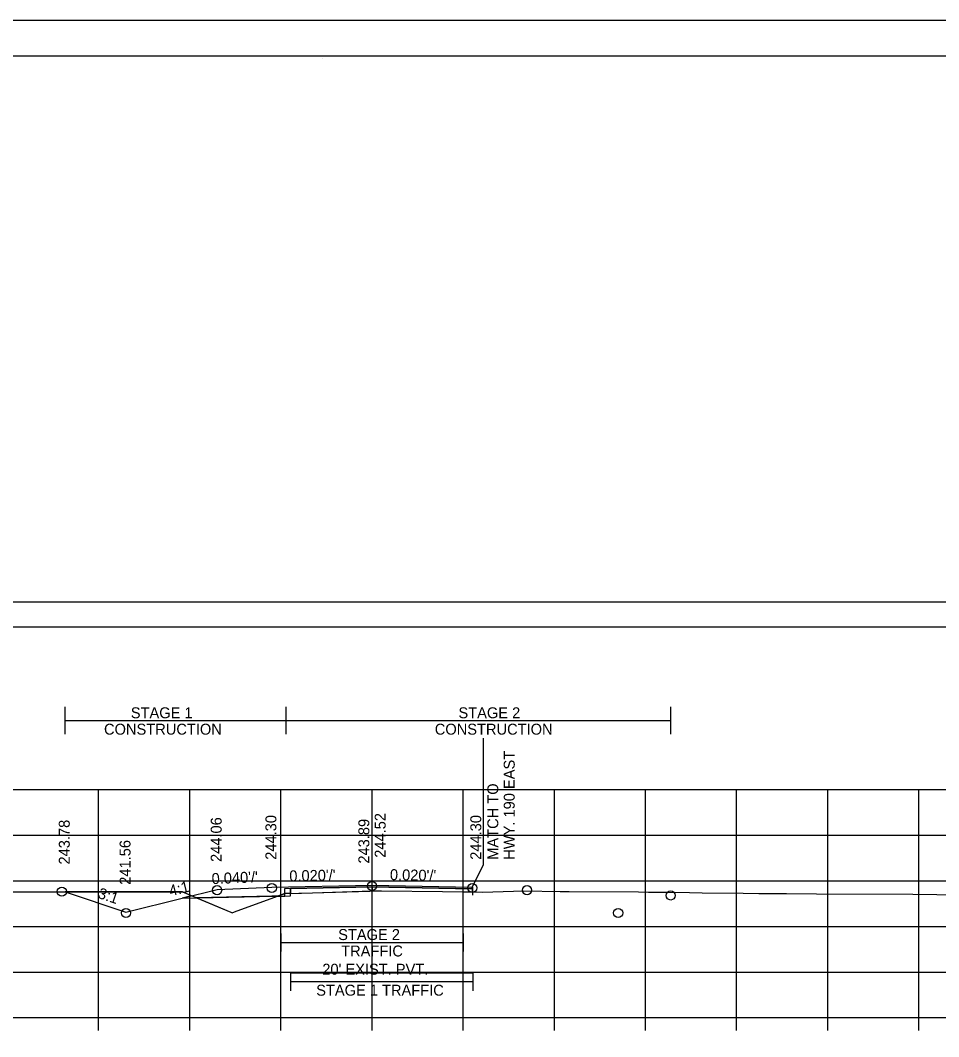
# Model space of a CAD drawing. Extents: x 1369627 to 1374022, y 380035 to 398173.
# Drawn here: x 1370140.6 to 1370241.4, y 382483.5 to 382594.9 of the extents above; entities that cross this region are included whole.
import ezdxf

# ---------------------------------------------------------------- set-up
doc = ezdxf.new("R2010")
doc.units = 0
for name, color, linetype in [('Default', 7, 'Continuous'), ('R_Alt Surface', 7, 'Continuous'), ('R_Axis', 7, 'Continuous'), ('R_Axis Annot', 7, 'Continuous'), ('R_Border', 7, 'Continuous'), ('R_Drive', 7, 'Continuous'), ('R_Exist Surface', 7, 'Continuous'), ('R_Fin Surface', 7, 'Continuous'), ('R_Grid', 7, 'Continuous'), ('R_MOT', 7, 'Continuous'), ('R_No Plot', 7, 'Continuous'), ('R_Xsect Elev', 7, 'Continuous'), ('R_Xsect Slope', 7, 'Continuous'), ('T_Vehicle Path Rt', 7, 'Continuous')]:
    doc.layers.add(name, color=color, linetype=linetype)

msp = doc.modelspace()

# ---------------------------------------------------------------- linework, layer by layer
at = {"layer": 'Default'}
msp.add_lwpolyline([(1370029.24, 382528.42), (1370329.24, 382528.42), (1370329.24, 382531.12), (1370029.24, 382531.12)], close=True, dxfattribs=at)
at = {"layer": 'R_Alt Surface'}
msp.add_lwpolyline([(1370158.41, 382498.68), (1370170.28, 382498.92), (1370170.28, 382499.75), (1370179.24, 382499.93), (1370190.28, 382499.71)], dxfattribs=at)
at = {"layer": 'R_Axis'}
for p, q in [((1370029.24, 382485.57), (1370329.24, 382485.57)), ((1370149.24, 382484.17), (1370149.24, 382485.57)), ((1370159.24, 382484.17), (1370159.24, 382485.57)), ((1370169.24, 382484.17), (1370169.24, 382485.57)), ((1370179.24, 382484.17), (1370179.24, 382485.57)), ((1370189.24, 382484.17), (1370189.24, 382485.57)), ((1370199.24, 382484.17), (1370199.24, 382485.57)), ((1370209.24, 382484.17), (1370209.24, 382485.57)), ((1370219.24, 382484.17), (1370219.24, 382485.57)), ((1370229.24, 382484.17), (1370229.24, 382485.57)), ((1370239.24, 382484.17), (1370239.24, 382485.57))]:
    msp.add_line(p, q, dxfattribs=at)
at = {"layer": 'R_Border'}
for p, q in [((1370021.24, 382591.03), (1370337.42, 382591.03)), ((1370173.76, 382590.77), (1370173.76, 382590.77)), ((1370173.76, 382590.77), (1370173.76, 382590.77))]:
    msp.add_line(p, q, dxfattribs=at)
at = {"layer": 'R_Drive'}
for p, q in [((1370191.48, 382502.34), (1370191.48, 382516.2)), ((1370190.24, 382499.88), (1370191.48, 382502.34))]:
    msp.add_line(p, q, dxfattribs=at)
at = {"layer": 'R_Exist Surface'}
msp.add_lwpolyline([(1370117.54, 382499.35), (1370149.03, 382499.36), (1370158.44, 382499.36), (1370163.74, 382497.12), (1370163.89, 382497.05), (1370164.15, 382497.16), (1370169.68, 382499.18), (1370172.7, 382499.27), (1370180.28, 382499.49), (1370186.96, 382499.41), (1370189.32, 382499.36), (1370190.41, 382499.35), (1370191.35, 382499.34), (1370195.9, 382499.46), (1370199.88, 382499.41), (1370200.85, 382499.4), (1370208.49, 382499.35), (1370209.56, 382499.34), (1370211.6, 382499.32), (1370214.06, 382499.28), (1370215.47, 382499.26), (1370219.97, 382499.23), (1370221.67, 382499.2), (1370223.64, 382499.18), (1370224.7, 382499.18), (1370227.99, 382499.15), (1370238.57, 382499.1), (1370241.21, 382499.08), (1370252.35, 382499.03)], dxfattribs=at)
at = {"layer": 'R_Fin Surface'}
msp.add_lwpolyline([(1370145.57, 382499.36), (1370152.24, 382497.14), (1370158.41, 382498.68), (1370162.24, 382499.64), (1370168.24, 382499.88), (1370179.24, 382500.1), (1370190.24, 382499.88), (1370190.24, 382499.71), (1370190.24, 382499.88)], dxfattribs=at)
at = {"layer": 'R_Grid'}
for p, q in [((1370029.24, 382510.57), (1370329.24, 382510.57)), ((1370149.24, 382485.57), (1370149.24, 382510.57)), ((1370159.24, 382485.57), (1370159.24, 382510.57)), ((1370169.24, 382485.57), (1370169.24, 382510.57)), ((1370179.24, 382485.57), (1370179.24, 382510.57)), ((1370189.24, 382485.57), (1370189.24, 382510.57)), ((1370199.24, 382485.57), (1370199.24, 382510.57)), ((1370209.24, 382485.57), (1370209.24, 382510.57)), ((1370219.24, 382485.57), (1370219.24, 382510.57)), ((1370229.24, 382485.57), (1370229.24, 382510.57)), ((1370239.24, 382485.57), (1370239.24, 382510.57)), ((1370029.24, 382505.57), (1370329.24, 382505.57)), ((1370029.24, 382500.57), (1370329.24, 382500.57)), ((1370029.24, 382495.57), (1370329.24, 382495.57)), ((1370029.24, 382490.57), (1370329.24, 382490.57)), ((1370029.24, 382485.57), (1370329.24, 382485.57))]:
    msp.add_line(p, q, dxfattribs=at)
at = {"layer": 'R_MOT'}
for p, q in [((1370145.57, 382516.65), (1370145.57, 382519.65)), ((1370169.8, 382516.65), (1370169.8, 382519.65)), ((1370212.01, 382516.65), (1370212.01, 382519.65)), ((1370145.57, 382518.15), (1370212.01, 382518.15)), ((1370169.24, 382494.81), (1370169.24, 382492.81)), ((1370189.24, 382494.81), (1370189.24, 382492.81)), ((1370169.24, 382493.81), (1370189.24, 382493.81)), ((1370170.28, 382490.52), (1370170.28, 382488.52)), ((1370190.28, 382490.52), (1370190.28, 382488.52)), ((1370170.28, 382489.52), (1370190.28, 382489.52))]:
    msp.add_line(p, q, dxfattribs=at)
at = {"layer": 'R_No Plot'}
msp.add_line((1370008.84, 382594.93), (1370342.17, 382594.93), dxfattribs=at)
for points in [[(1370008.83, 382594.93), (1370342.17, 382594.93), (1370342.17, 382381.59), (1370008.83, 382381.59)], [(1370255.16, 382591.03), (1370274.78, 382591.03), (1370274.78, 382581.15), (1370290.89, 382581.15), (1370314.09, 382581.15), (1370314.09, 382548.48), (1370337.3, 382548.48), (1370337.42, 382385.57), (1370021.24, 382385.57), (1370021.24, 382591.03)]]:
    msp.add_lwpolyline(points, close=True, dxfattribs=at)
for points in [[(1370158.41, 382498.68), (1370168.24, 382498.88), (1370169.68, 382498.91), (1370169.68, 382499.74), (1370179.24, 382499.93), (1370190.24, 382499.71)], [(1370170.28, 382490.49), (1370190.28, 382490.49)]]:
    msp.add_lwpolyline(points, dxfattribs=at)
for centre in [(1370162.24, 382499.55), (1370168.24, 382499.79), (1370179.24, 382500.01), (1370190.24, 382499.79), (1370196.24, 382499.55), (1370145.2, 382499.39), (1370212.01, 382498.97), (1370152.24, 382497.05), (1370206.24, 382497.05)]:
    msp.add_circle(centre, 0.5, dxfattribs=at)
at = {"layer": 'R_Xsect Elev'}
msp.add_line((1370179.24, 382499.46), (1370179.24, 382509.46), dxfattribs=at)
at = {"layer": 'T_Vehicle Path Rt'}
for p, q in [((1370159.44, 382498.94), (1370158.41, 382498.68)), ((1370159.44, 382498.94), (1370158.44, 382499.36)), ((1370159.98, 382498.71), (1370159.44, 382498.94)), ((1370168.24, 382498.88), (1370159.98, 382498.71)), ((1370168.88, 382498.89), (1370168.24, 382498.88)), ((1370168.88, 382498.89), (1370170.28, 382498.92)), ((1370170.28, 382499.2), (1370172.7, 382499.27)), ((1370170.28, 382498.92), (1370170.28, 382499.2)), ((1370172.7, 382499.27), (1370179.24, 382499.46)), ((1370179.24, 382499.46), (1370179.24, 382499.93)), ((1370190.24, 382499.71), (1370179.24, 382499.93)), ((1370179.24, 382499.93), (1370179.24, 382499.46)), ((1370190.25, 382499.71), (1370190.24, 382499.71)), ((1370190.25, 382499.89), (1370190.25, 382499)), ((1370190.25, 382499.35), (1370190.25, 382499.71)), ((1370158.41, 382498.68), (1370159.98, 382498.71))]:
    msp.add_line(p, q, dxfattribs=at)
for points in [[(1370158.44, 382499.36), (1370149.03, 382499.36), (1370145.57, 382499.36)], [(1370145.57, 382499.36), (1370152.24, 382497.14), (1370158.41, 382498.68), (1370159.44, 382498.94)], [(1370159.98, 382498.71), (1370163.74, 382497.12), (1370163.89, 382497.05), (1370164.15, 382497.16), (1370168.88, 382498.89)], [(1370170.28, 382499.2), (1370169.68, 382499.18), (1370168.88, 382498.89)], [(1370168.88, 382498.89), (1370168.88, 382498.89)], [(1370179.24, 382499.93), (1370170.28, 382499.75), (1370170.28, 382499.2)], [(1370179.24, 382499.46), (1370180.28, 382499.49), (1370186.96, 382499.41), (1370189.32, 382499.36), (1370190.25, 382499.35)]]:
    msp.add_lwpolyline(points, dxfattribs=at)

# ---------------------------------------------------------------- texts
at = {"layer": 'R_Axis Annot'}
msp.add_text("20' EXIST. PVT.", height=1.2, dxfattribs=at).set_placement((1370173.78, 382490.28))
at = {"layer": 'R_MOT'}
for s, p in [('STAGE 1', (1370152.77, 382518.4)), ('STAGE 2', (1370188.72, 382518.4)), ('CONSTRUCTION', (1370149.83, 382516.6)), ('CONSTRUCTION', (1370186.12, 382516.6)), ('STAGE 2', (1370175.52, 382494.08)), ('TRAFFIC', (1370175.85, 382492.28)), ('STAGE 1 TRAFFIC', (1370173.11, 382487.98))]:
    msp.add_text(s, height=1.2, dxfattribs=at).set_placement(p)
at = {"layer": 'R_Xsect Elev'}
for s, p in [('HWY. 190 EAST', (1370194.89, 382502.88)), ('MATCH TO', (1370193.09, 382502.88)), ('244.52', (1370180.73, 382503.1)), ('243.78', (1370146.07, 382502.36)), ('244.06', (1370162.74, 382502.64)), ('244.30', (1370168.74, 382502.88)), ('243.89', (1370178.94, 382502.46)), ('244.30', (1370191.22, 382502.88)), ('241.56', (1370152.74, 382500.14))]:
    msp.add_text(s, height=1.2, rotation=90, dxfattribs=at).set_placement(p)
at = {"layer": 'R_Xsect Slope'}
for s, rotation, p in [("0.040'/'", 2.2906, (1370161.66, 382500.21)), ("0.020'/'", 1.1458, (1370170.17, 382500.51)), ("0.020'/'", 358.8542, (1370181.19, 382500.66)), ('4:1', 14.0362, (1370157.12, 382498.87)), ('3:1', 341.5651, (1370149.07, 382498.72))]:
    msp.add_text(s, height=1.2, rotation=rotation, dxfattribs=at).set_placement(p)

doc.saveas('drawing.dxf')
